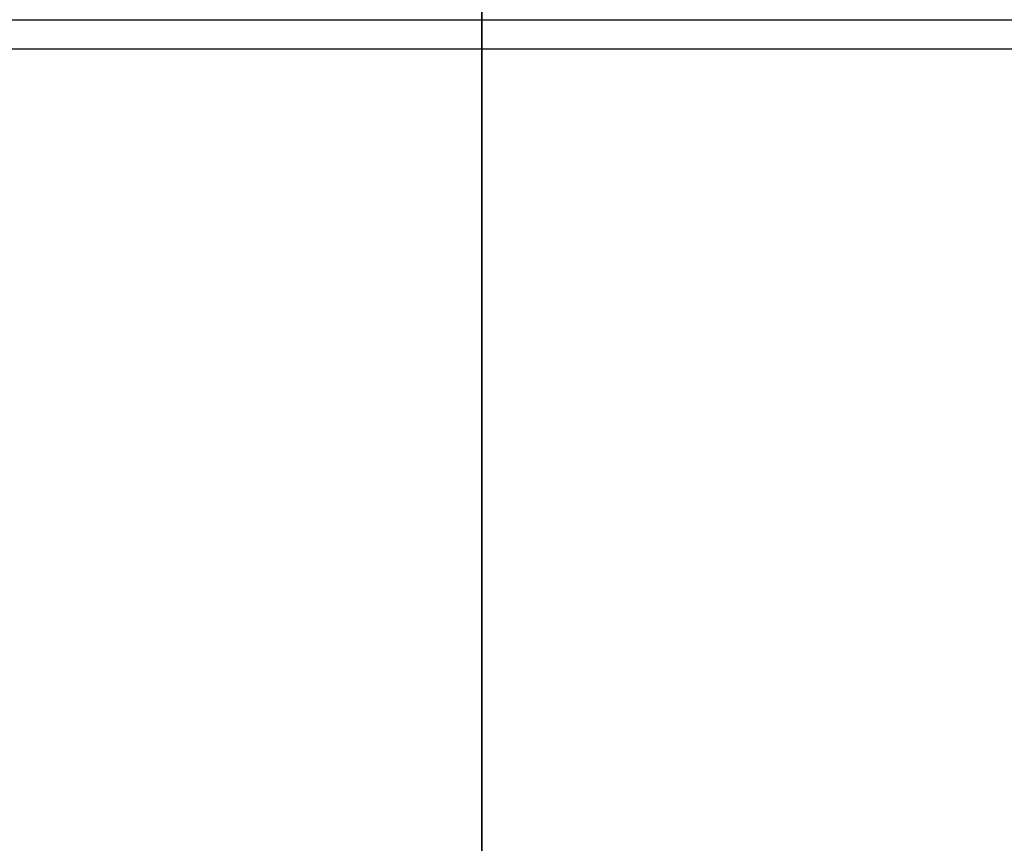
# Model space of a CAD drawing. Header units: millimetres. Extents: x -382 to 385, y -44 to 2191.
# Tile 324 of 339: x -39 to 44, y 2080 to 2150. Entities that reach past the tile are written whole.
import ezdxf

# ---------------------------------------------------------------- set-up
doc = ezdxf.new("R2010")
doc.units = ezdxf.units.MM
for name, color, linetype, true_color in [('FRONT$5', 7, 'CONTINUOUS', 0xffffff), ('ORTHO$8', 7, 'CONTINUOUS', 0xffffff), ('ORTHO$9', 7, 'CONTINUOUS', 0xffffff)]:
    doc.layers.add(name, color=color, linetype=linetype, true_color=true_color)

msp = doc.modelspace()

# ---------------------------------------------------------------- linework, layer by layer
at = {"layer": 'FRONT$5', "color": 7, "linetype": 'Continuous'}
for p, q in [((0, 2191, 114), (0, 2149.983, 114)), ((0, 2149.983, 146), (0, 2191, 146)), ((0, 2150, 1087.224), (0, 2151, 1087.224)), ((0, 2150, 618.524), (0, 2151, 618.524)), ((0, 2151, 928.524), (0, 2150, 928.524)), ((0, 2150, 229.524), (0, 2150, 1328.524)), ((0, 2150, 229.524), (0, 2149, 229.524)), ((0, 2150, 228.024), (0, 2150, 229.024)), ((0, 2150, 15.5), (0, 2150, 20.5)), ((0, 2150, 221.5), (0, 2150, 226.5)), ((0, 2149, 15.5), (0, 2150, 15.5)), ((0, 2150, 229.024), (0, 2149, 229.024)), ((0, 2149, 228.024), (0, 2150, 228.024)), ((0, 2150, 1332.024), (0, 2150, 1333.024)), ((0, 2150, 1333.024), (0, 2150, 1348.524)), ((0, 2149.2, 1332.024), (0, 2150, 1332.024)), ((0, 2150, 1348.524), (0, 2150, 1367.024)), ((0, 2150, 1329.024), (0, 2149, 1329.024)), ((0, 2150, 1328.524), (0, 2149, 1328.524)), ((0, 2150, 1329.024), (0, 2150, 1330.024)), ((0, 2150, 20.5), (0, 2150, 221.5)), ((0, 2150, 226.5), (0, 2149, 226.5)), ((0, 2150, 1330.024), (0, 2149, 1330.024)), ((0, 2148.499, 1329.022), (0, 2149.5, 1329.022)), ((0, 2149.2, 1333.024), (0, 2147.5, 1333.024)), ((0, 2149.2, 1333.024), (0, 2149.2, 1330.524)), ((0, 1703.8, 1330.524), (0, 2149.2, 1330.524)), ((0, 2149, 16.502), (0, 2149, 225.498)), ((0, 2149, 1328.524), (0, 2147.5, 1327.524)), ((0, 2149, 1329.024), (0, 2148.5, 1329.024)), ((0, 2148.5, 229.024), (0, 2149, 229.024)), ((0, 2148.5, 228.024), (0, 2149, 228.024)), ((0, 2149, 15.5), (0, 2149, 16.5)), ((0, 2149, 226.5), (0, 2148, 226.5)), ((0, 2149, 225.498), (0, 2148, 225.498)), ((0, 2149, 16.502), (0, 2148, 16.502)), ((0, 2149, 229.524), (0, 2147.5, 230.524)), ((0, 2149, 16.5), (0, 2148, 16.5)), ((0, 2149, 225.5), (0, 2149, 226.5)), ((0, 2149, 225.5), (0, 2148, 225.5)), ((0, 2148, 15.5), (0, 2149, 15.5)), ((0, 2149, 1330.024), (0, 2148.5, 1330.024)), ((0, 2148.5, 1329.024), (0, 2147.5, 1327.524)), ((0, 2148.5, 229.024), (0, 2147.5, 230.524)), ((0, 2148.5, 1330.024), (0, 1704.5, 1330.024)), ((0, 1704.5, 228.024), (0, 2148.5, 228.024)), ((0, 2148.5, 228.024), (0, 2148.5, 229.024)), ((0, 2148.5, 1330.024), (0, 2148.5, 1329.024)), ((0, 2148, 16.502), (0, 2146.5, 18)), ((0, 2147.998, 16.5), (0, 2148, 16.5)), ((0, 2148, 226.5), (0, 2147.998, 226.5)), ((0, 2148, 225.5), (0, 2147.998, 225.5)), ((0, 2148, 225.498), (0, 2146.5, 224)), ((0, 2147.998, 15.5), (0, 2148, 15.5)), ((0, 2147.998, 16.5), (0, 2146.5, 18)), ((0, 2147.998, 15.5), (0, 2147.998, 16.5)), ((0, 2147.998, 225.5), (0, 2146.5, 224)), ((0, 2147.998, 226.5), (0, 1704.002, 226.5)), ((0, 2147.998, 226.5), (0, 2147.998, 225.5)), ((0, 1704.002, 15.5), (0, 2147.998, 15.5)), ((0, 2147.5, 1369.524), (0, 1705.5, 1369.524)), ((0, 2143, 1330.524), (0, 2143, 1330.024)), ((0, 2135, 1330.524), (0, 2135, 1330.024)), ((0, 2131, 226.5), (0, 2131, 226.524)), ((0, 2130, 228.022), (0, 2130, 226.498)), ((0, 2130, 15.5), (0, 2130, 4)), ((0, 2128, 12), (0, 2128, 15.501)), ((0, 2128, 4), (0, 2128, 15.5)), ((0, 2123, 12), (0, 2128, 12)), ((0, 2126), (0, 2085)), ((0, 2085, 2), (0, 2126, 2)), ((0, 2118, 2), (0, 2118, 7)), ((0, 2080.002, 2), (0, 2118, 2)), ((0, 2105.5, 1307.024), (0, 2114.5, 1307.024)), ((0, 2114.5, 1305.024), (0, 2105.5, 1305.024)), ((0, 2114.5, 1307.024), (0, 2114.5, 1305.024)), ((0, 2109.6, 12), (0, 2110.75, 12)), ((0, 2110.75, 226.5), (0, 2110.75, 228.024)), ((0, 2110.75, 12), (0, 2110.75, 15.5)), ((0, 2109.6, 14.85), (0, 2109.6, 14.95)), ((0, 2109.6, 12.455), (0, 2093.9, 12.455)), ((0, 2109.6, 11.755), (0, 2109.6, 12.455)), ((0, 2109.6, 14.645), (0, 2109.6, 12.455)), ((0, 2109.6, 14.85), (0, 2106.6, 14.85)), ((0, 2109.6, 14.95), (0, 2109.6, 15.5)), ((0, 2109.6, 14.645), (0, 2109.6, 14.85)), ((0, 2109.6, 11.755), (0, 2109.6, 9.155)), ((0, 2109.6, 228.024), (0, 2109.6, 227.355)), ((0, 2109.6, 227.15), (0, 2109.6, 227.05)), ((0, 2106.6, 227.15), (0, 2109.6, 227.15)), ((0, 2109.6, 227.05), (0, 2109.6, 226.5)), ((0, 2109.6, 227.15), (0, 2109.6, 227.355)), ((0, 2108.6, 8.155), (0, 2094.9, 8.155)), ((0, 2106.6, 12.455), (0, 2106.6, 14.645)), ((0, 2105.6, 14.25), (0, 2106.6, 14.25)), ((0, 2106.6, 14.85), (0, 2106.6, 14.645)), ((0, 2106.6, 14.85), (0, 2105.6, 14.85)), ((0, 2106.6, 227.355), (0, 2106.6, 228.024)), ((0, 2106.6, 227.355), (0, 2106.6, 227.15)), ((0, 2105.6, 227.15), (0, 2106.6, 227.15)), ((0, 2106.6, 227.75), (0, 2105.6, 227.75)), ((0, 2105.6, 14.645), (0, 2105.6, 14.85)), ((0, 2105.6, 12.959), (0, 2105.6, 13.383)), ((0, 2105.6, 14.645), (0, 2105.6, 13.383)), ((0, 2105.6, 14.85), (0, 2097.9, 14.85)), ((0, 2097.9, 227.15), (0, 2105.6, 227.15)), ((0, 2105.6, 228.024), (0, 2105.6, 227.355)), ((0, 2105.6, 227.15), (0, 2105.6, 227.355)), ((0, 2105.5, 1305.024), (0, 2105.5, 1307.024)), ((0, 2104.6, 12.676), (0, 2098.9, 12.676)), ((0, 2097.9, 13.383), (0, 2097.9, 14.645)), ((0, 2097.9, 14.85), (0, 2097.9, 14.645)), ((0, 2097.9, 13.383), (0, 2097.9, 12.959)), ((0, 2096.9, 14.25), (0, 2097.9, 14.25)), ((0, 2097.9, 14.85), (0, 2096.9, 14.85)), ((0, 2097.9, 227.355), (0, 2097.9, 227.15)), ((0, 2097.9, 227.355), (0, 2097.9, 228.024)), ((0, 2097.9, 227.75), (0, 2096.9, 227.75)), ((0, 2096.9, 227.15), (0, 2097.9, 227.15)), ((0, 2096.9, 14.645), (0, 2096.9, 12.455)), ((0, 2096.9, 14.645), (0, 2096.9, 14.85)), ((0, 2096.9, 227.15), (0, 2096.9, 227.355)), ((0, 2096.9, 228.024), (0, 2096.9, 227.355)), ((0, 2093.9, 227.15), (0, 2096.9, 227.15)), ((0, 2096.9, 14.85), (0, 2093.9, 14.85)), ((0, 2093.9, 9.155), (0, 2093.9, 11.755)), ((0, 2093.9, 12.455), (0, 2093.9, 14.645)), ((0, 2093.9, 14.95), (0, 2093.9, 15.5)), ((0, 2093.9, 14.85), (0, 2093.9, 14.645)), ((0, 2093.9, 14.85), (0, 2093.9, 14.95)), ((0, 2092.75, 12), (0, 2093.9, 12)), ((0, 2093.9, 227.355), (0, 2093.9, 227.15)), ((0, 2093.9, 227.05), (0, 2093.9, 226.5)), ((0, 2093.9, 227.355), (0, 2093.9, 228.024)), ((0, 2093.9, 12.455), (0, 2093.9, 11.755)), ((0, 2093.9, 227.15), (0, 2093.9, 227.05)), ((0, 2092.75, 228.024), (0, 2092.75, 226.5)), ((0, 2092.75, 15.5), (0, 2092.75, 12)), ((0, 2080), (0, 2085)), ((0, 2080, 2), (0, 2080))]:
    msp.add_line(p, q, dxfattribs=at)
at = {"layer": 'FRONT$5', "color": 252, "linetype": 'Continuous'}
for p, q in [((0, 2151, 1092.224), (0, 2150, 1092.224)), ((0, 2151, 623.524), (0, 2150, 623.524)), ((0, 2150, 923.524), (0, 2151, 923.524)), ((0, 2149, 221.5), (0, 2150, 221.5)), ((0, 2150, 1348.524), (0, 2147.5, 1348.524)), ((0, 2150, 20.5), (0, 2149, 20.5)), ((0, 2149, 229.024), (0, 2149, 228.024)), ((0, 2149, 1330.024), (0, 2149, 1329.024)), ((0, 2148, 16.5), (0, 2148, 15.5)), ((0, 2148, 226.5), (0, 2148, 225.5)), ((0, 1705.5, 1327.524), (0, 2147.5, 1327.524)), ((0, 2147.5, 1327.524), (0, 2147.5, 230.524)), ((0, 2147.5, 230.524), (0, 1705.5, 230.524)), ((0, 2147.5, 1333.024), (0, 1705.5, 1333.024)), ((0, 2147.5, 1348.524), (0, 2147.5, 1369.524)), ((0, 2147.5, 1348.524), (0, 2147.5, 1333.024)), ((0, 1705.5, 1348.524), (0, 2147.5, 1348.524)), ((0, 2146.5, 18), (0, 1705.5, 18)), ((0, 2146.5, 224), (0, 2146.5, 18)), ((0, 1705.5, 224), (0, 2146.5, 224)), ((0, 2093.9, 11.755), (0, 2109.6, 11.755)), ((0, 2106.6, 14.645), (0, 2109.6, 14.645)), ((0, 2093.9, 14.95), (0, 2109.6, 14.95)), ((0, 2109.6, 227.355), (0, 2106.6, 227.355)), ((0, 2109.6, 227.05), (0, 2093.9, 227.05)), ((0, 2097.9, 14.645), (0, 2105.6, 14.645)), ((0, 2105.6, 227.355), (0, 2097.9, 227.355)), ((0, 2104.6, 12.676), (0, 2104.6, 12.455)), ((0, 2098.9, 12.455), (0, 2098.9, 12.676)), ((0, 2093.9, 14.645), (0, 2096.9, 14.645)), ((0, 2096.9, 227.355), (0, 2093.9, 227.355)), ((0, 2085), (0, 2085, 2))]:
    msp.add_line(p, q, dxfattribs=at)
at = {"layer": 'FRONT$5', "color": 7, "linetype": 'Continuous', "extrusion": (-1, 0, 0)}
msp.add_circle((-2110, 1306.024), 6.25, dxfattribs=at)
for centre, radius, start, end in [((-2147.5, 1367.024), 2.5, 90, 180), ((-2132.5, 226.524), 1.5, 0, 90), ((-2132.5, 226.524), 2.5, 360, 36.87048), ((-2126, 4), 4, 180, 270), ((-2123, 7), 5, 0, 90), ((-2110, 1306.024), 6, 180, 0), ((-2108.6, 9.155), 1, 180, 270), ((-2094.9, 9.155), 1, 270, 0), ((-2080.002, 3), 1, 270, 0)]:
    msp.add_arc(centre, radius, start, end, dxfattribs=at)
at = {"layer": 'FRONT$5', "color": 7, "linetype": 'Continuous', "extrusion": (1, 0, 0)}
for centre, radius, start, end in [((2147.5, 1327.524), 2.5, 23.57771, 36.8699), ((2147.5, 1333.024), 2.5, 312.84422, 336.42141), ((2147.5, 230.524), 2.5, 323.12952, 336.42139), ((2147.5, 230.524), 1.5, 303.69093, 326.30905), ((2126, 4), 2, 270, 0), ((2110, 1306.024), 6, 0, 180)]:
    msp.add_arc(centre, radius, start, end, dxfattribs=at)
msp.add_ellipse((0, 2147.5, 1327.524), major_axis=(0, 2.5), ratio=0.998667, start_param=0.412092, end_param=0.643501, dxfattribs=at)
at = {"layer": 'FRONT$5', "color": 7, "linetype": 'Continuous', "extrusion": (-1, 0, 0)}
for centre, major_axis, start_param, end_param in [((0, 2104.6, 12.959), (0, -1), 3.141593, 3.934109), ((0, 2104.6, 13.383), (0, 1), 0, 1.570796), ((0, 2098.9, 13.383), (0, 1), 1.570796, 3.141593), ((0, 2098.9, 12.959), (0, -1), 5.490669, 6.283185)]:
    msp.add_ellipse(centre, major_axis=major_axis, ratio=0.707107, start_param=start_param, end_param=end_param, dxfattribs=at)
at = {"layer": 'FRONT$5', "color": 7, "linetype": 'Continuous'}
msp.add_open_spline([(0, 2149.2, 1333.024), (0, 2149.703, 1333.024), (0, 2150, 1333.024), (0, 2150, 1333.024)], degree=3, dxfattribs=at)
at = {"layer": 'ORTHO$8', "color": 7, "linetype": 'Continuous'}
msp.add_line((-358.9, 2150), (360.9, 2150), dxfattribs=at)
at = {"layer": 'ORTHO$8', "color": 252, "linetype": 'Continuous'}
msp.add_line((360.9, 2147.5), (-358.9, 2147.5), dxfattribs=at)
at = {"layer": 'ORTHO$9', "color": 7, "linetype": 'Continuous'}
for p, q in [((0, 2149.983, 114), (0, 2191, 114)), ((0, 2191, 146), (0, 2149.983, 146)), ((0, 2151, 618.524), (0, 2150, 618.524)), ((0, 2150, 928.524), (0, 2151, 928.524)), ((0, 2151, 1087.224), (0, 2150, 1087.224)), ((0, 2150, 1277.224), (0, 2151, 1277.224)), ((0, 2149, 226.5), (0, 2150, 226.5)), ((0, 2150, 15.5), (0, 2149, 15.5)), ((0, 2150, 15.5), (0, 2150, 20.5)), ((0, 2150, 221.5), (0, 2150, 20.5)), ((0, 2150, 226.5), (0, 2150, 221.5)), ((0, 2150, 229.024), (0, 2150, 228.024)), ((0, 2150, 228.024), (0, 2149, 228.024)), ((0, 2149, 229.024), (0, 2150, 229.024)), ((0, 2150, 1330.024), (0, 2150, 1329.024)), ((0, 2149, 1330.024), (0, 2150, 1330.024)), ((0, 2150, 1329.024), (0, 2149, 1329.024)), ((0, 2150, 1332.024), (0, 2149.2, 1332.024)), ((0, 2150, 1332.024), (0, 2150, 1333.024)), ((0, 2150, 1333.024), (0, 2150, 1348.524)), ((0, 2150, 1367.024), (0, 2150, 1348.524)), ((0, 2150, 1328.524), (0, 2149, 1328.524)), ((0, 2150, 229.524), (0, 2149, 229.524)), ((0, 2150, 1328.524), (0, 2150, 229.524)), ((0, 2148.499, 1329.022), (0, 2149.5, 1329.022)), ((0, 2149.2, 1333.024), (0, 2147.5, 1333.024)), ((0, 2149.2, 1330.524), (0, 2149.2, 1333.024)), ((0, 1703.8, 1330.524), (0, 2149.2, 1330.524)), ((0, 2149, 16.5), (0, 2149, 15.5)), ((0, 2149, 226.5), (0, 2149, 225.5)), ((0, 2149, 225.498), (0, 2148, 225.498)), ((0, 2149, 16.502), (0, 2148, 16.502)), ((0, 2149, 225.498), (0, 2149, 16.502)), ((0, 2149, 225.5), (0, 2148, 225.5)), ((0, 2148, 226.5), (0, 2149, 226.5)), ((0, 2149, 15.5), (0, 2148, 15.5)), ((0, 2149, 16.5), (0, 2148, 16.5)), ((0, 2149, 228.024), (0, 2148.5, 228.024)), ((0, 2149, 229.024), (0, 2148.5, 229.024)), ((0, 2148.5, 1330.024), (0, 2149, 1330.024)), ((0, 2148.5, 1329.024), (0, 2149, 1329.024)), ((0, 2149, 1328.524), (0, 2147.5, 1327.524)), ((0, 2149, 229.524), (0, 2147.5, 230.524)), ((0, 2148.5, 229.024), (0, 2147.5, 230.524)), ((0, 2148.5, 228.024), (0, 2148.5, 229.024)), ((0, 2148.5, 228.024), (0, 1704.5, 228.024)), ((0, 2093.5, 1330.024), (0, 2148.5, 1330.024)), ((0, 2148.5, 1330.024), (0, 2148.5, 1329.024)), ((0, 2148.5, 1329.024), (0, 2147.5, 1327.524)), ((0, 2148, 16.502), (0, 2146.5, 18)), ((0, 2148, 225.498), (0, 2146.5, 224)), ((0, 2147.998, 225.5), (0, 2148, 225.5)), ((0, 2147.998, 226.5), (0, 2148, 226.5)), ((0, 2148, 15.5), (0, 2147.998, 15.5)), ((0, 2148, 16.5), (0, 2147.998, 16.5)), ((0, 2147.998, 15.5), (0, 2147.998, 16.5)), ((0, 2147.998, 16.5), (0, 2146.5, 18)), ((0, 2147.998, 226.5), (0, 2147.998, 225.5)), ((0, 2147.998, 225.5), (0, 2146.5, 224)), ((0, 1704.002, 226.5), (0, 2147.998, 226.5)), ((0, 2147.998, 15.5), (0, 1704.002, 15.5)), ((0, 1705.5, 1369.524), (0, 2147.5, 1369.524)), ((0, 2143, 1330.524), (0, 2143, 1330.024)), ((0, 2135, 1330.524), (0, 2135, 1330.024)), ((0, 2131, 226.524), (0, 2131, 226.5)), ((0, 2130, 228.024), (0, 2130, 226.499)), ((0, 2130, 4), (0, 2130, 15.5)), ((0, 2128, 15.501), (0, 2128, 12)), ((0, 2128, 12), (0, 2123, 12)), ((0, 2128, 15.5), (0, 2128, 4)), ((0, 2126, 2), (0, 2085, 2)), ((0, 2085), (0, 2126)), ((0, 2118, 2), (0, 2080.002, 2)), ((0, 2118, 7), (0, 2118, 2)), ((0, 2114.5, 1307.024), (0, 2105.5, 1307.024)), ((0, 2114.5, 1305.024), (0, 2114.5, 1307.024)), ((0, 2105.5, 1305.024), (0, 2114.5, 1305.024)), ((0, 2113.5, 1289.024), (0, 2113.5, 1092.224)), ((0, 2110.75, 12), (0, 2109.6, 12)), ((0, 2110.75, 228.024), (0, 2110.75, 226.5)), ((0, 2110.75, 15.5), (0, 2110.75, 12)), ((0, 2109.6, 226.5), (0, 2109.6, 227.05)), ((0, 2109.6, 227.15), (0, 2109.6, 227.05)), ((0, 2106.6, 227.15), (0, 2109.6, 227.15)), ((0, 2109.6, 227.15), (0, 2109.6, 227.355)), ((0, 2109.6, 228.024), (0, 2109.6, 227.355)), ((0, 2109.6, 15.5), (0, 2109.6, 14.95)), ((0, 2109.6, 14.85), (0, 2109.6, 14.95)), ((0, 2109.6, 14.85), (0, 2106.6, 14.85)), ((0, 2109.6, 14.645), (0, 2109.6, 14.85)), ((0, 2109.6, 14.645), (0, 2109.6, 12.455)), ((0, 2109.6, 12.455), (0, 2093.9, 12.455)), ((0, 2109.6, 11.755), (0, 2109.6, 12.455)), ((0, 2109.6, 11.755), (0, 2109.6, 9.155)), ((0, 2108.6, 8.155), (0, 2094.9, 8.155)), ((0, 2108.5, 1294.024), (0, 2099, 1294.024)), ((0, 2108.5, 1087.224), (0, 1908.5, 1087.224)), ((0, 2105.6, 227.15), (0, 2106.6, 227.15)), ((0, 2106.6, 227.75), (0, 2105.6, 227.75)), ((0, 2106.6, 227.355), (0, 2106.6, 227.15)), ((0, 2106.6, 227.355), (0, 2106.6, 228.024)), ((0, 2106.6, 14.85), (0, 2105.6, 14.85)), ((0, 2105.6, 14.25), (0, 2106.6, 14.25)), ((0, 2106.6, 14.85), (0, 2106.6, 14.645)), ((0, 2106.6, 12.455), (0, 2106.6, 14.645)), ((0, 2105.6, 227.15), (0, 2105.6, 227.355)), ((0, 2097.9, 227.15), (0, 2105.6, 227.15)), ((0, 2105.6, 228.024), (0, 2105.6, 227.355)), ((0, 2105.6, 14.645), (0, 2105.6, 14.85)), ((0, 2105.6, 14.85), (0, 2097.9, 14.85)), ((0, 2105.6, 14.645), (0, 2105.6, 13.383)), ((0, 2105.6, 12.959), (0, 2105.6, 13.383)), ((0, 2105.5, 1307.024), (0, 2105.5, 1305.024)), ((0, 2104.234, 1097.342), (0, 2105.49, 1096.522)), ((0, 2105.49, 1096.522), (0, 2105.216, 1096.103)), ((0, 2104.234, 1284.142), (0, 2105.49, 1283.322)), ((0, 2105.49, 1283.322), (0, 2105.216, 1282.903)), ((0, 2105.216, 1096.103), (0, 2104.943, 1095.684)), ((0, 2105.216, 1282.903), (0, 2104.943, 1282.484)), ((0, 2105.04, 1098.667), (0, 2104.219, 1097.411)), ((0, 2104.203, 1099.214), (0, 2105.04, 1098.667)), ((0, 2105.04, 1285.467), (0, 2104.219, 1284.211)), ((0, 2104.203, 1286.014), (0, 2105.04, 1285.467)), ((0, 2104.943, 1095.684), (0, 2103.687, 1096.505)), ((0, 2104.943, 1282.484), (0, 2103.687, 1283.305)), ((0, 2104.6, 12.676), (0, 2098.9, 12.676)), ((0, 2104.219, 1097.411), (0, 2104.234, 1097.342)), ((0, 2104.219, 1284.211), (0, 2104.234, 1284.142)), ((0, 2103.382, 1097.958), (0, 2104.203, 1099.214)), ((0, 2103.382, 1284.758), (0, 2104.203, 1286.014)), ((0, 2103.687, 1096.505), (0, 2103.618, 1096.49)), ((0, 2103.687, 1283.305), (0, 2103.618, 1283.29)), ((0, 2103.618, 1096.49), (0, 2102.797, 1095.235)), ((0, 2103.618, 1283.29), (0, 2102.797, 1282.035)), ((0, 2103.313, 1097.944), (0, 2103.382, 1097.958)), ((0, 2103.313, 1284.744), (0, 2103.382, 1284.758)), ((0, 2102.057, 1098.764), (0, 2103.313, 1097.944)), ((0, 2102.057, 1285.564), (0, 2103.313, 1284.744)), ((0, 2102.797, 1095.235), (0, 2101.96, 1095.782)), ((0, 2102.797, 1282.035), (0, 2101.96, 1282.582)), ((0, 2102.781, 1097.037), (0, 2102.766, 1097.107)), ((0, 2101.96, 1095.782), (0, 2102.781, 1097.037)), ((0, 2102.781, 1283.837), (0, 2102.766, 1283.907)), ((0, 2101.96, 1282.582), (0, 2102.781, 1283.837)), ((0, 2102.766, 1097.107), (0, 2101.51, 1097.927)), ((0, 2102.766, 1283.907), (0, 2101.51, 1284.727)), ((0, 2101.784, 1098.346), (0, 2102.057, 1098.764)), ((0, 2101.784, 1285.146), (0, 2102.057, 1285.564)), ((0, 2101.51, 1097.927), (0, 2101.784, 1098.346)), ((0, 2101.51, 1284.727), (0, 2101.784, 1285.146)), ((0, 2098, 1295.024), (0, 2098, 1325.024)), ((0, 2096.9, 227.15), (0, 2097.9, 227.15)), ((0, 2097.9, 227.75), (0, 2096.9, 227.75)), ((0, 2097.9, 227.355), (0, 2097.9, 227.15)), ((0, 2097.9, 227.355), (0, 2097.9, 228.024)), ((0, 2097.9, 14.85), (0, 2096.9, 14.85)), ((0, 2096.9, 14.25), (0, 2097.9, 14.25)), ((0, 2097.9, 14.85), (0, 2097.9, 14.645)), ((0, 2097.9, 13.383), (0, 2097.9, 14.645)), ((0, 2097.9, 13.383), (0, 2097.9, 12.959)), ((0, 2093.5, 1326.024), (0, 2097, 1326.024)), ((0, 2096.9, 227.15), (0, 2096.9, 227.355)), ((0, 2093.9, 227.15), (0, 2096.9, 227.15)), ((0, 2096.9, 228.024), (0, 2096.9, 227.355)), ((0, 2096.9, 14.645), (0, 2096.9, 14.85)), ((0, 2096.9, 14.85), (0, 2093.9, 14.85)), ((0, 2096.9, 14.645), (0, 2096.9, 12.455)), ((0, 2093.9, 226.5), (0, 2093.9, 227.05)), ((0, 2093.9, 227.15), (0, 2093.9, 227.05)), ((0, 2093.9, 227.355), (0, 2093.9, 227.15)), ((0, 2093.9, 227.355), (0, 2093.9, 228.024)), ((0, 2093.9, 15.5), (0, 2093.9, 14.95)), ((0, 2093.9, 14.85), (0, 2093.9, 14.95)), ((0, 2093.9, 14.85), (0, 2093.9, 14.645)), ((0, 2093.9, 12.455), (0, 2093.9, 14.645)), ((0, 2093.9, 12.455), (0, 2093.9, 11.755)), ((0, 2093.9, 9.155), (0, 2093.9, 11.755)), ((0, 2093.9, 12), (0, 2092.75, 12)), ((0, 2093.5, 1330.024), (0, 2093.5, 1327.524)), ((0, 2093.5, 1327.524), (0, 2093.5, 1326.024)), ((0, 2092.494, 1330.024), (0, 2093.48, 1330.024)), ((0, 2092.75, 12), (0, 2092.75, 15.5)), ((0, 2092.75, 226.5), (0, 2092.75, 228.024)), ((0, 1924.5, 1330.024), (0, 2092.5, 1330.024)), ((0, 2092.5, 1327.524), (0, 2092.5, 1327.024)), ((0, 2092.5, 1327.524), (0, 2092.5, 1330.024)), ((0, 2080), (0, 2085)), ((0, 2080), (0, 2080, 2))]:
    msp.add_line(p, q, dxfattribs=at)
at = {"layer": 'ORTHO$9', "color": 252, "linetype": 'Continuous'}
for p, q in [((0, 2151, 923.524), (0, 2150, 923.524)), ((0, 2150, 623.524), (0, 2151, 623.524)), ((0, 2151, 1272.224), (0, 2150, 1272.224)), ((0, 2150, 1092.224), (0, 2151, 1092.224)), ((0, 2150, 221.5), (0, 2149, 221.5)), ((0, 2149, 20.5), (0, 2150, 20.5)), ((0, 2147.5, 1348.524), (0, 2150, 1348.524)), ((0, 2149, 228.024), (0, 2149, 229.024)), ((0, 2149, 1329.024), (0, 2149, 1330.024)), ((0, 2148, 225.5), (0, 2148, 226.5)), ((0, 2148, 15.5), (0, 2148, 16.5)), ((0, 2147.5, 1333.024), (0, 2147.5, 1348.524)), ((0, 1705.5, 1333.024), (0, 2147.5, 1333.024)), ((0, 2147.5, 1348.524), (0, 1705.5, 1348.524)), ((0, 2147.5, 1369.524), (0, 2147.5, 1348.524)), ((0, 2147.5, 230.524), (0, 2147.5, 1327.524)), ((0, 2147.5, 1327.524), (0, 2093.5, 1327.524)), ((0, 1705.5, 230.524), (0, 2147.5, 230.524)), ((0, 2146.5, 18), (0, 2146.5, 224)), ((0, 1705.5, 18), (0, 2146.5, 18)), ((0, 2146.5, 224), (0, 1705.5, 224)), ((0, 2109.6, 227.05), (0, 2093.9, 227.05)), ((0, 2109.6, 227.355), (0, 2106.6, 227.355)), ((0, 2093.9, 14.95), (0, 2109.6, 14.95)), ((0, 2106.6, 14.645), (0, 2109.6, 14.645)), ((0, 2093.9, 11.755), (0, 2109.6, 11.755)), ((0, 2106.849, 1095.037), (0, 2105.216, 1096.103)), ((0, 2106.849, 1281.837), (0, 2105.216, 1282.903)), ((0, 2105.6, 227.355), (0, 2097.9, 227.355)), ((0, 2097.9, 14.645), (0, 2105.6, 14.645)), ((0, 2104.6, 12.676), (0, 2104.6, 12.455)), ((0, 2100.151, 1099.412), (0, 2101.784, 1098.346)), ((0, 2100.151, 1286.212), (0, 2101.784, 1285.146)), ((0, 2098.9, 12.455), (0, 2098.9, 12.676)), ((0, 2096.9, 227.355), (0, 2093.9, 227.355)), ((0, 2093.9, 14.645), (0, 2096.9, 14.645)), ((0, 2092.5, 1327.524), (0, 1924.5, 1327.524)), ((0, 2085, 2), (0, 2085))]:
    msp.add_line(p, q, dxfattribs=at)
at = {"layer": 'ORTHO$9', "color": 7, "linetype": 'Continuous', "extrusion": (1, 0, 0)}
msp.add_circle((2110, 1306.024), 6.25, dxfattribs=at)
at = {"layer": 'ORTHO$9', "color": 7, "linetype": 'Continuous', "extrusion": (-1, 0, 0)}
for centre, radius, start, end in [((-2147.5, 1367.024), 2.5, 90, 180), ((-2147.5, 230.524), 2.5, 203.57858, 216.87045), ((-2147.5, 1333.024), 2.5, 203.57858, 227.15577), ((-2147.5, 230.524), 1.5, 213.69093, 236.30905), ((-2126, 4), 2, 180, 270), ((-2110, 1306.024), 6, 0, 180), ((-2108.6, 9.155), 1, 180, 270), ((-2103.5, 1097.224), 5.6, 213.15762, 33.15762), ((-2103.5, 1284.024), 5.6, 213.15762, 33.15762), ((-2103.5, 1097.224), 4, 213.15762, 33.15762), ((-2103.5, 1284.024), 4, 213.15762, 33.15762), ((-2099, 1295.024), 1, 270, 0), ((-2094.9, 9.155), 1, 270, 0), ((-2093.5, 1327.024), 1, 270, 0)]:
    msp.add_arc(centre, radius, start, end, dxfattribs=at)
at = {"layer": 'ORTHO$9', "color": 7, "linetype": 'Continuous', "extrusion": (1, 0, 0)}
for centre, radius, start, end in [((2147.5, 1327.524), 2.5, 23.57771, 36.8699), ((2132.5, 226.524), 1.5, 90, 180), ((2132.5, 226.524), 2.5, 143.12952, 180), ((2126, 4), 4, 270, 0), ((2123, 7), 5, 90, 180), ((2110, 1306.024), 6, 180, 0), ((2108.5, 1289.024), 5, 0, 90), ((2108.5, 1092.224), 5, 270, 0), ((2103.5, 1097.224), 5.6, 326.84238, 146.84238), ((2103.5, 1284.024), 5.6, 326.84238, 146.84238), ((2103.5, 1097.224), 4, 326.84238, 146.84238), ((2103.5, 1284.024), 4, 326.84238, 146.84238), ((2097, 1325.024), 1, 0, 90), ((2008.5, 1182.224), 85, 180, 0), ((2080.002, 3), 1, 180, 270)]:
    msp.add_arc(centre, radius, start, end, dxfattribs=at)
for centre, major_axis, ratio, start_param, end_param in [((0, 2147.5, 1327.524), (0, 2.5), 0.998667, 0.412092, 0.643501), ((0, 2104.6, 12.959), (0, -1), 0.707107, 2.349077, 3.141593), ((0, 2104.6, 13.383), (0, 1), 0.707107, 4.712389, 6.283185), ((0, 2098.9, 13.383), (0, 1), 0.707107, 3.141593, 4.712389), ((0, 2098.9, 12.959), (0, -1), 0.707107, 0, 0.792516)]:
    msp.add_ellipse(centre, major_axis=major_axis, ratio=ratio, start_param=start_param, end_param=end_param, dxfattribs=at)
at = {"layer": 'ORTHO$9', "color": 7, "linetype": 'Continuous'}
msp.add_open_spline([(0, 2150, 1333.024), (0, 2150, 1333.024), (0, 2149.703, 1333.024), (0, 2149.2, 1333.024)], degree=3, dxfattribs=at)

doc.saveas('drawing.dxf')
